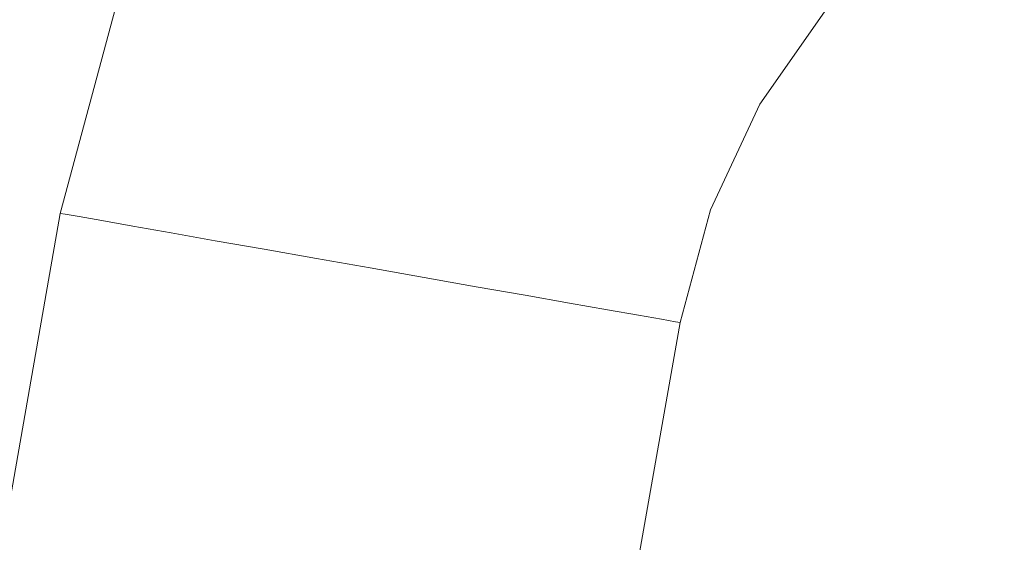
# Model space of a CAD drawing. Header units: millimetres. Extents: x -30280 to 309309, y -17460 to 4378.
# Tile 305 of 656: x 121976 to 122001, y -11016 to -11003. Entities that reach past the tile are written whole.
import ezdxf

# ---------------------------------------------------------------- set-up
doc = ezdxf.new("R2010")
doc.units = ezdxf.units.MM
doc.header["$MEASUREMENT"] = 0
doc.linetypes.add('Wipeout_Contour', pattern=[1000, 0, -1000])
doc.layers.add('P1_PLANTA PRIMERA_3_Nuevo_08_E_Envans secs', color=7, linetype='Continuous')
doc.layers.add('P1_PLANTA PRIMERA_3_Nuevo_09_EI_Mobiliari general', color=7, linetype='Continuous')
doc.layers.add('P1_PLANTA PRIMERA_3_Nuevo_09_EI_Mobiliari general_Pluma_Nº__1', color=7, linetype='Continuous', lineweight=5)

msp = doc.modelspace()

# ---------------------------------------------------------------- wipeouts: each hides what was drawn before it
at = {"color": 254, "linetype": 'Wipeout_Contour', "lineweight": 0, "ltscale": 744380.35708}
msp.add_wipeout([(125602.392, -8989.05), (119928.08, -8989.05), (119928.08, -9336.05), (125456.836, -9336.05), (125456.836, -11434.05), (125602.392, -11434.05)], dxfattribs=at).dxf.layer = 'P1_PLANTA PRIMERA_3_Nuevo_08_E_Envans secs'

# ---------------------------------------------------------------- next in the draw order: wipeouts: each hides what was drawn before it
at = {"color": 254, "linetype": 'Wipeout_Contour', "lineweight": 0, "ltscale": 13224043.01546531}
msp.add_wipeout([(124316.836, -9376.05), (119928.079, -9376.05), (119928.079, -11281.741), (119970.612, -11044.193), (119971.249, -11041.854), (119975.179, -11019.562), (119953.583, -11019.562), (119953.583, -10963.994), (119967.219, -10537.884), (120389.947, -10537.884), (120403.511, -10963.994), (120403.583, -11019.562), (120381.987, -11019.562), (120385.917, -11041.854), (120386.554, -11044.193), (120428.583, -11278.93), (120470.612, -11044.193), (120471.249, -11041.854), (120475.179, -11019.562), (120453.583, -11019.562), (120453.583, -10963.994), (120467.219, -10537.884), (120889.947, -10537.884), (120903.511, -10963.994), (120903.583, -11019.562), (120881.987, -11019.562), (120885.917, -11041.854), (120886.554, -11044.193), (120928.583, -11278.93), (120970.612, -11044.193), (120971.249, -11041.854), (120975.179, -11019.562), (120953.583, -11019.562), (120953.583, -10963.994), (120967.219, -10537.884), (121389.947, -10537.884), (121403.511, -10963.994), (121403.583, -11019.562), (121381.987, -11019.562), (121385.917, -11041.854), (121386.554, -11044.193), (121428.583, -11278.93), (121470.612, -11044.193), (121471.249, -11041.854), (121475.179, -11019.562), (121453.583, -11019.562), (121453.583, -10963.994), (121467.219, -10537.884), (121889.947, -10537.884), (121903.511, -10963.994), (121903.583, -11019.562), (121881.987, -11019.562), (121885.917, -11041.854), (121886.554, -11044.193), (121928.583, -11278.93), (121970.612, -11044.193), (121971.249, -11041.854), (121975.179, -11019.562), (121953.583, -11019.562), (121953.583, -10963.994), (121967.219, -10537.884), (122389.947, -10537.884), (122403.511, -10963.994), (122403.583, -11019.562), (122381.987, -11019.563), (122385.917, -11041.854), (122386.554, -11044.193), (122428.583, -11278.93), (122470.612, -11044.193), (122471.249, -11041.854), (122475.179, -11019.562), (122453.583, -11019.562), (122453.583, -10963.994), (122467.219, -10537.884), (122889.947, -10537.884), (122903.511, -10963.994), (122903.583, -11019.562), (122881.987, -11019.563), (122885.917, -11041.854), (122886.554, -11044.193), (122928.583, -11278.93), (122970.612, -11044.193), (122971.249, -11041.854), (122975.179, -11019.562), (122953.583, -11019.562), (122953.583, -10963.994), (122967.219, -10537.884), (123389.947, -10537.884), (123403.511, -10963.994), (123403.583, -11019.562), (123381.987, -11019.563), (123385.917, -11041.854), (123386.554, -11044.193), (123428.583, -11278.93), (123470.612, -11044.193), (123471.249, -11041.854), (123475.179, -11019.562), (123453.583, -11019.562), (123453.583, -10963.994), (123467.219, -10537.884), (123889.947, -10537.884), (123903.511, -10963.994), (123903.583, -11019.562), (123881.987, -11019.563), (123885.917, -11041.854), (123886.554, -11044.193), (123947.763, -11386.05), (124316.836, -11386.05)], dxfattribs=at).dxf.layer = 'P1_PLANTA PRIMERA_3_Nuevo_08_E_Envans secs'

# ---------------------------------------------------------------- next in the draw order: wipeouts: each hides what was drawn before it
at = {"color": 254, "linetype": 'Wipeout_Contour', "lineweight": 0, "ltscale": 1224728.442169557}
msp.add_wipeout([(121953.583, -10983.748), (121953.583, -11019.295), (121975.227, -11019.295), (121977.292, -11007.583), (121978.784, -11002.016), (121981.223, -10996.794), (121984.533, -10992.075), (121988.614, -10988.004), (121993.34, -10984.706), (121995.405, -10983.748)], dxfattribs=at).dxf.layer = 'P1_PLANTA PRIMERA_3_Nuevo_09_EI_Mobiliari general'

# ---------------------------------------------------------------- next in the draw order: wipeouts: each hides what was drawn before it
at = {"color": 254, "linetype": 'Wipeout_Contour', "lineweight": 0, "ltscale": 3434849.516485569}
msp.add_wipeout([(121991.473, -11019.295), (121997.48, -11017.694), (122003.14, -11017.221), (122178.583, -11017.677), (122354.026, -11017.194), (122359.686, -11017.694), (122365.236, -11019.146), (122364.118, -11010.361), (122363.349, -11007.494), (122362.092, -11004.803), (122360.387, -11002.372), (122358.285, -11000.276), (122355.85, -10998.576), (122353.157, -10997.327), (122350.287, -10996.565), (122347.328, -10996.314), (122191.775, -10996.726), (122178.583, -10996.763), (122165.392, -10996.8), (122009.838, -10996.292), (122006.879, -10996.565), (122004.009, -10997.327), (122001.316, -10998.576), (121998.881, -11000.276), (121996.779, -11002.372), (121995.074, -11004.803), (121993.818, -11007.494), (121993.049, -11010.362)], dxfattribs=at).dxf.layer = 'P1_PLANTA PRIMERA_3_Nuevo_09_EI_Mobiliari general'
at = {"color": 254, "linetype": 'Wipeout_Contour', "lineweight": 0, "ltscale": 489867.469666}
msp.add_wipeout([(121928.583, -11329.894), (121985.17, -11008.972), (121983.802, -11008.731), (121928.583, -11321.894)], dxfattribs=at).dxf.layer = 'P1_PLANTA PRIMERA_3_Nuevo_09_EI_Mobiliari general'

# ---------------------------------------------------------------- next in the draw order: wipeouts: each hides what was drawn before it
at = {"color": 254, "linetype": 'Wipeout_Contour', "lineweight": 0, "ltscale": 489872.360078}
msp.add_wipeout([(121929.994, -11329.894), (121986.538, -11009.214), (121985.17, -11008.972), (121928.583, -11329.894)], dxfattribs=at).dxf.layer = 'P1_PLANTA PRIMERA_3_Nuevo_09_EI_Mobiliari general'

# ---------------------------------------------------------------- next in the draw order: wipeouts: each hides what was drawn before it
at = {"color": 254, "linetype": 'Wipeout_Contour', "lineweight": 0, "ltscale": 489877.852942}
msp.add_wipeout([(121931.361, -11329.894), (121987.865, -11009.447), (121986.538, -11009.214), (121929.994, -11329.894)], dxfattribs=at).dxf.layer = 'P1_PLANTA PRIMERA_3_Nuevo_09_EI_Mobiliari general'

# ---------------------------------------------------------------- next in the draw order: wipeouts: each hides what was drawn before it
at = {"color": 254, "linetype": 'Wipeout_Contour', "lineweight": 0, "ltscale": 489883.094194}
msp.add_wipeout([(121931.361, -11329.894), (121932.645, -11329.894), (121989.109, -11009.667), (121987.865, -11009.447)], dxfattribs=at).dxf.layer = 'P1_PLANTA PRIMERA_3_Nuevo_09_EI_Mobiliari general'

# ---------------------------------------------------------------- next in the draw order: wipeouts: each hides what was drawn before it
at = {"color": 254, "linetype": 'Wipeout_Contour', "lineweight": 0, "ltscale": 489887.924581}
msp.add_wipeout([(121932.645, -11329.894), (121933.805, -11329.894), (121990.234, -11009.865), (121989.109, -11009.667)], dxfattribs=at).dxf.layer = 'P1_PLANTA PRIMERA_3_Nuevo_09_EI_Mobiliari general'

# ---------------------------------------------------------------- next in the draw order: wipeouts: each hides what was drawn before it
at = {"color": 254, "linetype": 'Wipeout_Contour', "lineweight": 0, "ltscale": 367406.665373}
msp.add_wipeout([(121933.805, -11329.894), (121934.806, -11329.894), (121991.205, -11010.036)], dxfattribs=at).dxf.layer = 'P1_PLANTA PRIMERA_3_Nuevo_09_EI_Mobiliari general'

# ---------------------------------------------------------------- next in the draw order: wipeouts: each hides what was drawn before it
at = {"color": 254, "linetype": 'Wipeout_Contour', "lineweight": 0, "ltscale": 367409.271264}
msp.add_wipeout([(121935.618, -11329.894), (121991.993, -11010.175), (121934.806, -11329.894)], dxfattribs=at).dxf.layer = 'P1_PLANTA PRIMERA_3_Nuevo_09_EI_Mobiliari general'

# ---------------------------------------------------------------- next in the draw order: wipeouts: each hides what was drawn before it
at = {"color": 254, "linetype": 'Wipeout_Contour', "lineweight": 0, "ltscale": 367373.502019}
msp.add_wipeout([(121928.583, -11286.602), (121977.767, -11007.667), (121928.583, -11284.523)], dxfattribs=at).dxf.layer = 'P1_PLANTA PRIMERA_3_Nuevo_09_EI_Mobiliari general'

# ---------------------------------------------------------------- next in the draw order: wipeouts: each hides what was drawn before it
at = {"color": 254, "linetype": 'Wipeout_Contour', "lineweight": 0, "ltscale": 367421.209647}
msp.add_wipeout([(121978.899, -11002.058), (121977.411, -11007.604), (121979.238, -11002.181)], dxfattribs=at).dxf.layer = 'P1_PLANTA PRIMERA_3_Nuevo_09_EI_Mobiliari general'
at = {"color": 254, "linetype": 'Wipeout_Contour', "lineweight": 0, "ltscale": 367374.593272}
msp.add_wipeout([(121928.583, -11286.602), (121928.583, -11289.996), (121978.347, -11007.769)], dxfattribs=at).dxf.layer = 'P1_PLANTA PRIMERA_3_Nuevo_09_EI_Mobiliari general'

# ---------------------------------------------------------------- next in the draw order: linework, layer by layer
at = {"layer": 'P1_PLANTA PRIMERA_3_Nuevo_09_EI_Mobiliari general_Pluma_Nº__1', "color": 7, "linetype": 'Continuous', "lineweight": 5}
for p, q in [((121977.292, -11007.583), (121977.411, -11007.604)), ((121977.411, -11007.604), (121977.767, -11007.667))]:
    msp.add_line(p, q, dxfattribs=at)

# ---------------------------------------------------------------- next in the draw order: wipeouts: each hides what was drawn before it
at = {"color": 254, "linetype": 'Wipeout_Contour', "lineweight": 0, "ltscale": 367424.576164}
msp.add_wipeout([(121979.791, -11002.383), (121978.347, -11007.769), (121980.543, -11002.657)], dxfattribs=at).dxf.layer = 'P1_PLANTA PRIMERA_3_Nuevo_09_EI_Mobiliari general'
at = {"color": 254, "linetype": 'Wipeout_Contour', "lineweight": 0, "ltscale": 367376.127521}
msp.add_wipeout([(121928.583, -11289.996), (121928.583, -11294.602), (121979.135, -11007.908)], dxfattribs=at).dxf.layer = 'P1_PLANTA PRIMERA_3_Nuevo_09_EI_Mobiliari general'

# ---------------------------------------------------------------- next in the draw order: linework, layer by layer
at = {"layer": 'P1_PLANTA PRIMERA_3_Nuevo_09_EI_Mobiliari general_Pluma_Nº__1', "color": 7, "linetype": 'Continuous', "lineweight": 5}
for p, q in [((121977.292, -11007.583), (121978.784, -11002.016)), ((121977.767, -11007.667), (121978.347, -11007.769))]:
    msp.add_line(p, q, dxfattribs=at)

# ---------------------------------------------------------------- next in the draw order: wipeouts: each hides what was drawn before it
at = {"color": 254, "linetype": 'Wipeout_Contour', "lineweight": 0, "ltscale": 367427.154866}
msp.add_wipeout([(121980.543, -11002.657), (121979.135, -11007.908), (121981.469, -11002.994)], dxfattribs=at).dxf.layer = 'P1_PLANTA PRIMERA_3_Nuevo_09_EI_Mobiliari general'
at = {"color": 254, "linetype": 'Wipeout_Contour', "lineweight": 0, "ltscale": 367378.05844}
msp.add_wipeout([(121928.583, -11300.28), (121980.106, -11008.079), (121928.583, -11294.602)], dxfattribs=at).dxf.layer = 'P1_PLANTA PRIMERA_3_Nuevo_09_EI_Mobiliari general'

# ---------------------------------------------------------------- next in the draw order: linework, layer by layer
at = {"layer": 'P1_PLANTA PRIMERA_3_Nuevo_09_EI_Mobiliari general_Pluma_Nº__1', "color": 7, "linetype": 'Continuous', "lineweight": 5}
msp.add_line((121978.347, -11007.769), (121979.135, -11007.908), dxfattribs=at)

# ---------------------------------------------------------------- next in the draw order: wipeouts: each hides what was drawn before it
at = {"color": 254, "linetype": 'Wipeout_Contour', "lineweight": 0, "ltscale": 489855.616092}
msp.add_wipeout([(121928.583, -11306.858), (121981.231, -11008.278), (121980.106, -11008.079), (121928.583, -11300.28)], dxfattribs=at).dxf.layer = 'P1_PLANTA PRIMERA_3_Nuevo_09_EI_Mobiliari general'

# ---------------------------------------------------------------- next in the draw order: wipeouts: each hides what was drawn before it
at = {"color": 254, "linetype": 'Wipeout_Contour', "lineweight": 0, "ltscale": 489859.294698}
msp.add_wipeout([(121928.583, -11306.858), (121928.583, -11314.137), (121982.476, -11008.497), (121981.231, -11008.278)], dxfattribs=at).dxf.layer = 'P1_PLANTA PRIMERA_3_Nuevo_09_EI_Mobiliari general'

# ---------------------------------------------------------------- next in the draw order: wipeouts: each hides what was drawn before it
at = {"color": 254, "linetype": 'Wipeout_Contour', "lineweight": 0, "ltscale": 489907.266889}
msp.add_wipeout([(121981.469, -11002.994), (121980.106, -11008.079), (121981.231, -11008.278), (121982.543, -11003.385)], dxfattribs=at).dxf.layer = 'P1_PLANTA PRIMERA_3_Nuevo_09_EI_Mobiliari general'
at = {"color": 254, "linetype": 'Wipeout_Contour', "lineweight": 0, "ltscale": 489863.286266}
msp.add_wipeout([(121928.583, -11314.137), (121928.583, -11321.894), (121983.802, -11008.731), (121982.476, -11008.497)], dxfattribs=at).dxf.layer = 'P1_PLANTA PRIMERA_3_Nuevo_09_EI_Mobiliari general'

# ---------------------------------------------------------------- next in the draw order: linework, layer by layer
at = {"layer": 'P1_PLANTA PRIMERA_3_Nuevo_09_EI_Mobiliari general_Pluma_Nº__1', "color": 7, "linetype": 'Continuous', "lineweight": 5}
for p, q in [((121928.583, -11283.824), (121977.292, -11007.583)), ((121979.135, -11007.908), (121980.106, -11008.079))]:
    msp.add_line(p, q, dxfattribs=at)

# ---------------------------------------------------------------- next in the draw order: wipeouts: each hides what was drawn before it
at = {"color": 254, "linetype": 'Wipeout_Contour', "lineweight": 0, "ltscale": 489912.541742}
msp.add_wipeout([(121983.697, -10998.224), (121981.469, -11002.994), (121982.543, -11003.385), (121984.686, -10998.796)], dxfattribs=at).dxf.layer = 'P1_PLANTA PRIMERA_3_Nuevo_09_EI_Mobiliari general'

# ---------------------------------------------------------------- next in the draw order: wipeouts: each hides what was drawn before it
at = {"color": 254, "linetype": 'Wipeout_Contour', "lineweight": 0, "ltscale": 489911.988853}
msp.add_wipeout([(121981.231, -11008.278), (121982.476, -11008.497), (121983.73, -11003.818), (121982.543, -11003.385)], dxfattribs=at).dxf.layer = 'P1_PLANTA PRIMERA_3_Nuevo_09_EI_Mobiliari general'

# ---------------------------------------------------------------- next in the draw order: linework, layer by layer
at = {"layer": 'P1_PLANTA PRIMERA_3_Nuevo_09_EI_Mobiliari general_Pluma_Nº__1', "color": 7, "linetype": 'Continuous', "lineweight": 5}
msp.add_line((121980.106, -11008.079), (121981.231, -11008.278), dxfattribs=at)

# ---------------------------------------------------------------- next in the draw order: wipeouts: each hides what was drawn before it
at = {"color": 254, "linetype": 'Wipeout_Contour', "lineweight": 0, "ltscale": 489917.047874}
msp.add_wipeout([(121982.543, -11003.385), (121983.73, -11003.818), (121985.78, -10999.429), (121984.686, -10998.796)], dxfattribs=at).dxf.layer = 'P1_PLANTA PRIMERA_3_Nuevo_09_EI_Mobiliari general'

# ---------------------------------------------------------------- next in the draw order: wipeouts: each hides what was drawn before it
at = {"color": 254, "linetype": 'Wipeout_Contour', "lineweight": 0, "ltscale": 489917.11289}
msp.add_wipeout([(121983.73, -11003.818), (121982.476, -11008.497), (121983.802, -11008.731), (121984.996, -11004.279)], dxfattribs=at).dxf.layer = 'P1_PLANTA PRIMERA_3_Nuevo_09_EI_Mobiliari general'

# ---------------------------------------------------------------- next in the draw order: linework, layer by layer
at = {"layer": 'P1_PLANTA PRIMERA_3_Nuevo_09_EI_Mobiliari general_Pluma_Nº__1', "color": 7, "linetype": 'Continuous', "lineweight": 5}
msp.add_line((121981.231, -11008.278), (121982.476, -11008.497), dxfattribs=at)

# ---------------------------------------------------------------- next in the draw order: wipeouts: each hides what was drawn before it
at = {"color": 254, "linetype": 'Wipeout_Contour', "lineweight": 0, "ltscale": 489921.937946}
msp.add_wipeout([(121985.78, -10999.429), (121983.73, -11003.818), (121984.996, -11004.279), (121986.946, -11000.103)], dxfattribs=at).dxf.layer = 'P1_PLANTA PRIMERA_3_Nuevo_09_EI_Mobiliari general'

# ---------------------------------------------------------------- next in the draw order: wipeouts: each hides what was drawn before it
at = {"color": 254, "linetype": 'Wipeout_Contour', "lineweight": 0, "ltscale": 489922.483233}
msp.add_wipeout([(121984.996, -11004.279), (121983.802, -11008.731), (121985.17, -11008.972), (121986.301, -11004.755)], dxfattribs=at).dxf.layer = 'P1_PLANTA PRIMERA_3_Nuevo_09_EI_Mobiliari general'

# ---------------------------------------------------------------- next in the draw order: linework, layer by layer
at = {"layer": 'P1_PLANTA PRIMERA_3_Nuevo_09_EI_Mobiliari general_Pluma_Nº__1', "color": 7, "linetype": 'Continuous', "lineweight": 5}
msp.add_line((121982.476, -11008.497), (121983.802, -11008.731), dxfattribs=at)

# ---------------------------------------------------------------- next in the draw order: wipeouts: each hides what was drawn before it
at = {"color": 254, "linetype": 'Wipeout_Contour', "lineweight": 0, "ltscale": 489927.063302}
msp.add_wipeout([(121986.946, -11000.103), (121984.996, -11004.279), (121986.301, -11004.755), (121988.148, -11000.798)], dxfattribs=at).dxf.layer = 'P1_PLANTA PRIMERA_3_Nuevo_09_EI_Mobiliari general'

# ---------------------------------------------------------------- next in the draw order: wipeouts: each hides what was drawn before it
at = {"color": 254, "linetype": 'Wipeout_Contour', "lineweight": 0, "ltscale": 489927.936659}
msp.add_wipeout([(121986.301, -11004.755), (121985.17, -11008.972), (121986.538, -11009.214), (121987.606, -11005.23)], dxfattribs=at).dxf.layer = 'P1_PLANTA PRIMERA_3_Nuevo_09_EI_Mobiliari general'

# ---------------------------------------------------------------- next in the draw order: linework, layer by layer
at = {"layer": 'P1_PLANTA PRIMERA_3_Nuevo_09_EI_Mobiliari general_Pluma_Nº__1', "color": 7, "linetype": 'Continuous', "lineweight": 5}
msp.add_line((121983.802, -11008.731), (121985.17, -11008.972), dxfattribs=at)

# ---------------------------------------------------------------- next in the draw order: wipeouts: each hides what was drawn before it
at = {"color": 254, "linetype": 'Wipeout_Contour', "lineweight": 0, "ltscale": 489932.268176}
msp.add_wipeout([(121988.148, -11000.798), (121986.301, -11004.755), (121987.606, -11005.23), (121989.351, -11001.494)], dxfattribs=at).dxf.layer = 'P1_PLANTA PRIMERA_3_Nuevo_09_EI_Mobiliari general'

# ---------------------------------------------------------------- next in the draw order: wipeouts: each hides what was drawn before it
at = {"color": 254, "linetype": 'Wipeout_Contour', "lineweight": 0, "ltscale": 489933.307447}
msp.add_wipeout([(121987.606, -11005.23), (121986.538, -11009.214), (121987.865, -11009.447), (121988.872, -11005.692)], dxfattribs=at).dxf.layer = 'P1_PLANTA PRIMERA_3_Nuevo_09_EI_Mobiliari general'

# ---------------------------------------------------------------- next in the draw order: linework, layer by layer
at = {"layer": 'P1_PLANTA PRIMERA_3_Nuevo_09_EI_Mobiliari general_Pluma_Nº__1', "color": 7, "linetype": 'Continuous', "lineweight": 5}
msp.add_line((121985.17, -11008.972), (121986.538, -11009.213), dxfattribs=at)

# ---------------------------------------------------------------- next in the draw order: wipeouts: each hides what was drawn before it
at = {"color": 254, "linetype": 'Wipeout_Contour', "lineweight": 0, "ltscale": 489937.39442}
msp.add_wipeout([(121989.351, -11001.494), (121987.606, -11005.23), (121988.872, -11005.692), (121990.517, -11002.168)], dxfattribs=at).dxf.layer = 'P1_PLANTA PRIMERA_3_Nuevo_09_EI_Mobiliari general'

# ---------------------------------------------------------------- next in the draw order: wipeouts: each hides what was drawn before it
at = {"color": 254, "linetype": 'Wipeout_Contour', "lineweight": 0, "ltscale": 489938.432418}
msp.add_wipeout([(121987.865, -11009.447), (121989.109, -11009.667), (121990.059, -11006.124), (121988.872, -11005.692)], dxfattribs=at).dxf.layer = 'P1_PLANTA PRIMERA_3_Nuevo_09_EI_Mobiliari general'

# ---------------------------------------------------------------- next in the draw order: linework, layer by layer
at = {"layer": 'P1_PLANTA PRIMERA_3_Nuevo_09_EI_Mobiliari general_Pluma_Nº__1', "color": 7, "linetype": 'Continuous', "lineweight": 5}
msp.add_line((121986.538, -11009.213), (121987.865, -11009.448), dxfattribs=at)

# ---------------------------------------------------------------- next in the draw order: wipeouts: each hides what was drawn before it
at = {"color": 254, "linetype": 'Wipeout_Contour', "lineweight": 0, "ltscale": 489942.286325}
msp.add_wipeout([(121988.872, -11005.692), (121990.059, -11006.124), (121991.611, -11002.801), (121990.517, -11002.168)], dxfattribs=at).dxf.layer = 'P1_PLANTA PRIMERA_3_Nuevo_09_EI_Mobiliari general'

# ---------------------------------------------------------------- next in the draw order: wipeouts: each hides what was drawn before it
at = {"color": 254, "linetype": 'Wipeout_Contour', "lineweight": 0, "ltscale": 489948.616026}
msp.add_wipeout([(121990.517, -11002.168), (121991.611, -11002.801), (121993.718, -10999.798), (121992.75, -10998.985)], dxfattribs=at).dxf.layer = 'P1_PLANTA PRIMERA_3_Nuevo_09_EI_Mobiliari general'
at = {"color": 254, "linetype": 'Wipeout_Contour', "lineweight": 0, "ltscale": 489943.155903}
msp.add_wipeout([(121990.059, -11006.124), (121989.109, -11009.667), (121990.234, -11009.865), (121991.133, -11006.515)], dxfattribs=at).dxf.layer = 'P1_PLANTA PRIMERA_3_Nuevo_09_EI_Mobiliari general'

# ---------------------------------------------------------------- next in the draw order: linework, layer by layer
at = {"layer": 'P1_PLANTA PRIMERA_3_Nuevo_09_EI_Mobiliari general_Pluma_Nº__1', "color": 7, "linetype": 'Continuous', "lineweight": 5}
msp.add_line((121987.865, -11009.448), (121989.109, -11009.667), dxfattribs=at)

# ---------------------------------------------------------------- next in the draw order: wipeouts: each hides what was drawn before it
at = {"color": 254, "linetype": 'Wipeout_Contour', "lineweight": 0, "ltscale": 489946.795356}
msp.add_wipeout([(121991.611, -11002.801), (121990.059, -11006.124), (121991.133, -11006.515), (121992.6, -11003.373)], dxfattribs=at).dxf.layer = 'P1_PLANTA PRIMERA_3_Nuevo_09_EI_Mobiliari general'

# ---------------------------------------------------------------- next in the draw order: wipeouts: each hides what was drawn before it
at = {"color": 254, "linetype": 'Wipeout_Contour', "lineweight": 0, "ltscale": 489952.772972}
msp.add_wipeout([(121993.718, -10999.798), (121991.611, -11002.801), (121992.6, -11003.373), (121994.592, -11000.533)], dxfattribs=at).dxf.layer = 'P1_PLANTA PRIMERA_3_Nuevo_09_EI_Mobiliari general'
at = {"color": 254, "linetype": 'Wipeout_Contour', "lineweight": 0, "ltscale": 367460.285897}
msp.add_wipeout([(121991.133, -11006.515), (121990.234, -11009.865), (121992.059, -11006.853)], dxfattribs=at).dxf.layer = 'P1_PLANTA PRIMERA_3_Nuevo_09_EI_Mobiliari general'

# ---------------------------------------------------------------- next in the draw order: linework, layer by layer
at = {"layer": 'P1_PLANTA PRIMERA_3_Nuevo_09_EI_Mobiliari general_Pluma_Nº__1', "color": 7, "linetype": 'Continuous', "lineweight": 5}
msp.add_line((121989.109, -11009.667), (121990.234, -11009.865), dxfattribs=at)

# ---------------------------------------------------------------- next in the draw order: wipeouts: each hides what was drawn before it
at = {"color": 254, "linetype": 'Wipeout_Contour', "lineweight": 0, "ltscale": 367463.04484}
msp.add_wipeout([(121992.6, -11003.373), (121991.133, -11006.515), (121993.454, -11003.866)], dxfattribs=at).dxf.layer = 'P1_PLANTA PRIMERA_3_Nuevo_09_EI_Mobiliari general'
at = {"color": 254, "linetype": 'Wipeout_Contour', "lineweight": 0, "ltscale": 367462.953857}
msp.add_wipeout([(121992.059, -11006.853), (121991.205, -11010.036), (121992.811, -11007.127)], dxfattribs=at).dxf.layer = 'P1_PLANTA PRIMERA_3_Nuevo_09_EI_Mobiliari general'

# ---------------------------------------------------------------- next in the draw order: linework, layer by layer
at = {"layer": 'P1_PLANTA PRIMERA_3_Nuevo_09_EI_Mobiliari general_Pluma_Nº__1', "color": 7, "linetype": 'Continuous', "lineweight": 5}
for p, q in [((121990.234, -11009.865), (121991.205, -11010.036)), ((121991.205, -11010.036), (121991.993, -11010.175))]:
    msp.add_line(p, q, dxfattribs=at)

# ---------------------------------------------------------------- next in the draw order: wipeouts: each hides what was drawn before it
at = {"color": 254, "linetype": 'Wipeout_Contour', "lineweight": 0, "ltscale": 367467.508989}
msp.add_wipeout([(121994.592, -11000.533), (121992.6, -11003.373), (121995.347, -11001.168)], dxfattribs=at).dxf.layer = 'P1_PLANTA PRIMERA_3_Nuevo_09_EI_Mobiliari general'
at = {"color": 254, "linetype": 'Wipeout_Contour', "lineweight": 0, "ltscale": 367465.58006}
msp.add_wipeout([(121993.454, -11003.866), (121992.059, -11006.853), (121994.146, -11004.267)], dxfattribs=at).dxf.layer = 'P1_PLANTA PRIMERA_3_Nuevo_09_EI_Mobiliari general'
at = {"color": 254, "linetype": 'Wipeout_Contour', "lineweight": 0, "ltscale": 367466.427889}
msp.add_wipeout([(121993.364, -11007.328), (121992.573, -11010.278), (121993.703, -11007.452)], dxfattribs=at).dxf.layer = 'P1_PLANTA PRIMERA_3_Nuevo_09_EI_Mobiliari general'

# ---------------------------------------------------------------- next in the draw order: linework, layer by layer
at = {"layer": 'P1_PLANTA PRIMERA_3_Nuevo_09_EI_Mobiliari general_Pluma_Nº__1', "color": 7, "linetype": 'Continuous', "lineweight": 5}
for p, q in [((121993.049, -11010.362), (121993.818, -11007.494)), ((121991.993, -11010.175), (121992.573, -11010.278)), ((121936.707, -11329.894), (121993.049, -11010.362)), ((121992.573, -11010.278), (121992.929, -11010.34)), ((121992.929, -11010.34), (121993.049, -11010.361))]:
    msp.add_line(p, q, dxfattribs=at)

# ---------------------------------------------------------------- next in the draw order: wipeouts: each hides what was drawn before it
at = {"color": 254, "linetype": 'Wipeout_Contour', "lineweight": 0, "ltscale": 367469.834841}
msp.add_wipeout([(121995.347, -11001.168), (121993.454, -11003.866), (121995.959, -11001.683)], dxfattribs=at).dxf.layer = 'P1_PLANTA PRIMERA_3_Nuevo_09_EI_Mobiliari general'
at = {"color": 254, "linetype": 'Wipeout_Contour', "lineweight": 0, "ltscale": 367468.902327}
msp.add_wipeout([(121994.656, -11004.562), (121993.364, -11007.328), (121994.969, -11004.742)], dxfattribs=at).dxf.layer = 'P1_PLANTA PRIMERA_3_Nuevo_09_EI_Mobiliari general'

# ---------------------------------------------------------------- next in the draw order: linework, layer by layer
at = {"layer": 'P1_PLANTA PRIMERA_3_Nuevo_09_EI_Mobiliari general_Pluma_Nº__1', "color": 7, "linetype": 'Continuous', "lineweight": 5}
msp.add_line((121993.818, -11007.494), (121995.074, -11004.803), dxfattribs=at)

# ---------------------------------------------------------------- next in the draw order: wipeouts: each hides what was drawn before it
at = {"color": 254, "linetype": 'Wipeout_Contour', "lineweight": 0, "ltscale": 367472.896941}
msp.add_wipeout([(121996.41, -11002.062), (121994.656, -11004.562), (121996.686, -11002.294)], dxfattribs=at).dxf.layer = 'P1_PLANTA PRIMERA_3_Nuevo_09_EI_Mobiliari general'

# ---------------------------------------------------------------- next in the draw order: linework, layer by layer
at = {"layer": 'P1_PLANTA PRIMERA_3_Nuevo_09_EI_Mobiliari general_Pluma_Nº__1', "color": 7, "linetype": 'Continuous', "lineweight": 5}
msp.add_line((121995.074, -11004.803), (121996.779, -11002.372), dxfattribs=at)

doc.saveas('drawing.dxf')
